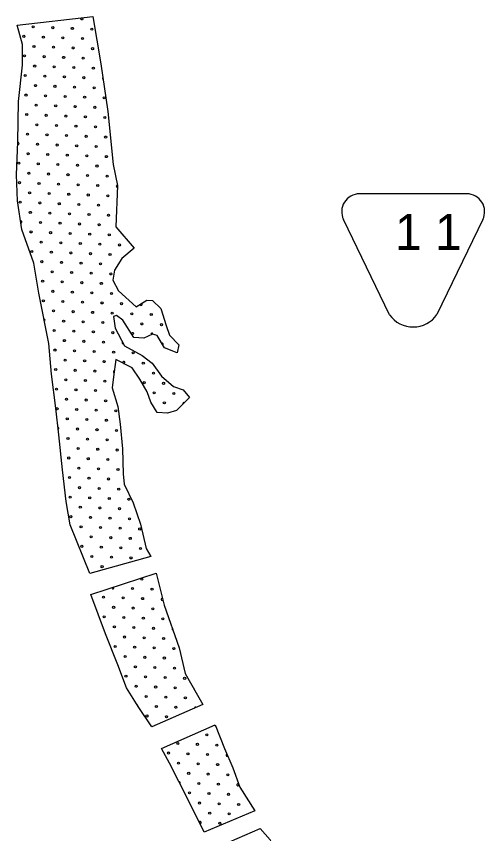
# Model space of a CAD drawing. Extents: x 1612280 to 1883141, y 560852 to 780851.
# Drawn here: x 1737120 to 1741948, y 669069 to 677493 of the extents above; entities that cross this region are included whole.
import ezdxf

# ---------------------------------------------------------------- set-up
doc = ezdxf.new("R2010")
doc.units = 0
for name, color, linetype in [('DESIGN - ROW - Easement Linework and Patterning', 7, 'Continuous'), ('DESIGN - SCRATCH - User 1', 7, 'Continuous'), ('DESIGN - TRAFFIC CONTROL PERMANENT - Pavement Marking Text', 7, 'Continuous')]:
    doc.layers.add(name, color=color, linetype=linetype)

msp = doc.modelspace()

# ---------------------------------------------------------------- linework, layer by layer
at = {"layer": 'DESIGN - ROW - Easement Linework and Patterning'}
for p, q in [((1741762.9, 675663.8), (1740658.5, 675663.8)), ((1741762.9, 675663.8), (1740658.5, 675663.8)), ((1740966.6, 674418), (1740492.2, 675398.5)), ((1740966.6, 674418), (1740492.2, 675398.5)), ((1741929.2, 675398.5), (1741456.2, 674420.9)), ((1741929.2, 675398.5), (1741456.2, 674420.9))]:
    msp.add_line(p, q, dxfattribs=at)
for centre, radius, start, end in [((1740658.5, 675479), 184.8, 90.00121, 205.8236), ((1740658.5, 675479), 184.8, 90.00121, 205.8236), ((1741762.9, 675479), 184.8, 334.17992, 90.00121), ((1741762.9, 675479), 184.8, 334.17992, 90.00121), ((1741210.4, 674589.6), 298.1, 215.13705, 325.54512), ((1741210.4, 674589.6), 298.1, 215.13705, 325.54512)]:
    msp.add_arc(centre, radius, start, end, dxfattribs=at)
at = {"layer": 'DESIGN - SCRATCH - User 1'}
for points in [[(1737128.3, 677402.6), (1737908.7, 677493.4), (1737990.3, 677003.1), (1738062.9, 676512.8), (1738117.4, 675968), (1738162.7, 675750.1), (1738144.6, 675323.3), (1738335.1, 675105.4)], [(1737128.3, 677402.6), (1737908.7, 677493.4), (1737990.3, 677003.1), (1738062.9, 676512.8), (1738117.4, 675968), (1738162.7, 675750.1), (1738144.6, 675323.3), (1738335.1, 675105.4)], [(1737454.9, 674122.7), (1737352.7, 674638.8), (1737301, 674949), (1737177, 675295.5), (1737130.5, 675590.2), (1737120.2, 675859.1), (1737135.7, 676200.4), (1737140.8, 676614.1), (1737182.2, 676991.5), (1737182.2, 677203.5), (1737128.3, 677402.6)], [(1737454.9, 674122.7), (1737352.7, 674638.8), (1737301, 674949), (1737177, 675295.5), (1737130.5, 675590.2), (1737120.2, 675859.1), (1737135.7, 676200.4), (1737140.8, 676614.1), (1737182.2, 676991.5), (1737182.2, 677203.5), (1737128.3, 677402.6)], [(1738335.1, 675105.4), (1738206.9, 674996.4), (1738133.2, 674877.4), (1738116.2, 674772.5), (1738172.9, 674664.9), (1738354.2, 674500.5), (1738464.6, 674568.5), (1738524.1, 674565.7), (1738609.1, 674480.6), (1738662.9, 674307.8), (1738699.7, 674208.6), (1738796, 674106.5), (1738779, 674024.3), (1738645.9, 674075.4), (1738572.2, 674202.9), (1738524.1, 674217.1), (1738433.5, 674177.4), (1738331.5, 674183), (1738218.2, 674361.6), (1738153.1, 674409.8), (1738121.9, 674398.4), (1738138.9, 674279.4), (1738235.2, 674098), (1738416.5, 673998.8), (1738521.3, 673919.5), (1738617.6, 673786.3), (1738739.4, 673678.6), (1738838.5, 673644.6), (1738906.5, 673565.2), (1738770.5, 673432), (1738679.9, 673403.7), (1738572.2, 673409.3), (1738507.1, 673517), (1738470.3, 673624.7), (1738393.8, 673755.1), (1738314.5, 673871.3), (1738147.4, 673956.3)], [(1738335.1, 675105.4), (1738206.9, 674996.4), (1738133.2, 674877.4), (1738116.2, 674772.5), (1738172.9, 674664.9), (1738354.2, 674500.5), (1738464.6, 674568.5), (1738524.1, 674565.7), (1738609.1, 674480.6), (1738662.9, 674307.8), (1738699.7, 674208.6), (1738796, 674106.5), (1738779, 674024.3), (1738645.9, 674075.4), (1738572.2, 674202.9), (1738524.1, 674217.1), (1738433.5, 674177.4), (1738331.5, 674183), (1738218.2, 674361.6), (1738153.1, 674409.8), (1738121.9, 674398.4), (1738138.9, 674279.4), (1738235.2, 674098), (1738416.5, 673998.8), (1738521.3, 673919.5), (1738617.6, 673786.3), (1738739.4, 673678.6), (1738838.5, 673644.6), (1738906.5, 673565.2), (1738770.5, 673432), (1738679.9, 673403.7), (1738572.2, 673409.3), (1738507.1, 673517), (1738470.3, 673624.7), (1738393.8, 673755.1), (1738314.5, 673871.3), (1738147.4, 673956.3)], [(1737876.8, 671750.2), (1737676.5, 672251.4), (1737634, 672491.4), (1737597.5, 672819.5), (1737558.1, 673181), (1737527.7, 673454.4), (1737482.2, 673806.7), (1737454.9, 674122.7)], [(1737876.8, 671750.2), (1737676.5, 672251.4), (1737634, 672491.4), (1737597.5, 672819.5), (1737558.1, 673181), (1737527.7, 673454.4), (1737482.2, 673806.7), (1737454.9, 674122.7)], [(1738147.4, 673956.3), (1738122.7, 673776.4), (1738107.6, 673664), (1738165.2, 673472.6), (1738189.5, 673290.3), (1738213.8, 673035.2), (1738219.9, 672776.9), (1738232, 672670.6), (1738326.1, 672479.2), (1738399, 672260.5), (1738459.7, 672008.4), (1738505.2, 671926.4), (1737876.8, 671750.2)], [(1738147.4, 673956.3), (1738122.7, 673776.4), (1738107.6, 673664), (1738165.2, 673472.6), (1738189.5, 673290.3), (1738213.8, 673035.2), (1738219.9, 672776.9), (1738232, 672670.6), (1738326.1, 672479.2), (1738399, 672260.5), (1738459.7, 672008.4), (1738505.2, 671926.4), (1737876.8, 671750.2)], [(1737887.5, 671532.7), (1738561.8, 671754.3)], [(1737887.5, 671532.7), (1738561.8, 671754.3)], [(1738561.8, 671754.3), (1738645.4, 671424.4), (1738798, 670986.1), (1738862, 670720.2), (1739044.1, 670400.1)], [(1738561.8, 671754.3), (1738645.4, 671424.4), (1738798, 670986.1), (1738862, 670720.2), (1739044.1, 670400.1)], [(1738517.5, 670168.6), (1738374.7, 670380.4), (1738256.6, 670572.4), (1738168, 670808.8), (1738040.1, 671128.9), (1737887.5, 671532.7)], [(1738517.5, 670168.6), (1738374.7, 670380.4), (1738256.6, 670572.4), (1738168, 670808.8), (1738040.1, 671128.9), (1737887.5, 671532.7)], [(1739044.1, 670400.1), (1738517.5, 670168.6)], [(1739044.1, 670400.1), (1738517.5, 670168.6)], [(1738617.1, 669945.8), (1739168.3, 670192)], [(1738617.1, 669945.8), (1739168.3, 670192)], [(1739168.3, 670192), (1739264.3, 669948.2), (1739352.9, 669748.8), (1739424.2, 669546.9), (1739579.3, 669305.6)], [(1739168.3, 670192), (1739264.3, 669948.2), (1739352.9, 669748.8), (1739424.2, 669546.9), (1739579.3, 669305.6)], [(1739057.6, 669083.9), (1738910, 669384.3), (1738794.3, 669606), (1738698.3, 669795.6), (1738617.1, 669945.8)], [(1739057.6, 669083.9), (1738910, 669384.3), (1738794.3, 669606), (1738698.3, 669795.6), (1738617.1, 669945.8)], [(1739579.3, 669305.6), (1739057.6, 669083.9)], [(1739579.3, 669305.6), (1739057.6, 669083.9)], [(1739159.1, 668915.9), (1739632.5, 669122.4), (1739737.7, 669004.9), (1739770.1, 668867.3), (1739810.5, 668624.4), (1739915.7, 668324.7), (1740041.2, 668073.7), (1740154.5, 667895.6), (1740316.3, 667624.3), (1740482.2, 667332.8), (1740587.4, 667077.7), (1740753.3, 666863.1), (1740983.9, 666697.1), (1741259.1, 666494.7)], [(1739159.1, 668915.9), (1739632.5, 669122.4), (1739737.7, 669004.9), (1739770.1, 668867.3), (1739810.5, 668624.4), (1739915.7, 668324.7), (1740041.2, 668073.7), (1740154.5, 667895.6), (1740316.3, 667624.3), (1740482.2, 667332.8), (1740587.4, 667077.7), (1740753.3, 666863.1), (1740983.9, 666697.1), (1741259.1, 666494.7)]]:
    msp.add_lwpolyline(points, dxfattribs=at)
for centre in [(1737861.7, 675651.9), (1737861.7, 675651.9), (1737966.2, 675547.4), (1737966.2, 675547.4), (1738070.8, 675442.8), (1738070.8, 675442.8), (1738242.7, 670894.3), (1738242.7, 670894.3), (1738347.2, 670789.7), (1738347.2, 670789.7), (1738451.7, 670685.2), (1738451.7, 670685.2), (1738653.3, 670677.7), (1738653.3, 670677.7), (1739202.8, 669579.1), (1739202.8, 669579.1), (1739307.3, 669474.6), (1739307.3, 669474.6), (1739411.9, 669370), (1739411.9, 669370)]:
    msp.add_circle(centre, 10.6, dxfattribs=at)
msp.add_arc((1739404.4, 669571.6), 10.6, 27.17444, 11.75235, dxfattribs=at)
at = {"layer": 'DESIGN - TRAFFIC CONTROL PERMANENT - Pavement Marking Text'}
for centre in [(1737294.2, 677384.3), (1737294.2, 677384.3), (1737794.5, 677466.4), (1737794.5, 677466.4), (1737495.8, 677376.8), (1737495.8, 677376.8), (1737697.4, 677369.3), (1737697.4, 677369.3), (1737899, 677361.9), (1737899, 677361.9), (1737197.1, 677287.2), (1737197.1, 677287.2), (1737398.7, 677279.7), (1737398.7, 677279.7), (1737600.4, 677272.3), (1737600.4, 677272.3), (1737802, 677264.8), (1737802, 677264.8), (1737301.7, 677182.6), (1737301.7, 677182.6), (1737503.3, 677175.2), (1737503.3, 677175.2), (1737704.9, 677167.7), (1737704.9, 677167.7), (1737906.5, 677160.2), (1737906.5, 677160.2), (1737204.6, 677085.6), (1737204.6, 677085.6), (1737406.2, 677078.1), (1737406.2, 677078.1), (1737607.8, 677070.6), (1737607.8, 677070.6), (1737809.4, 677063.2), (1737809.4, 677063.2), (1737309.1, 676981), (1737309.1, 676981), (1737510.8, 676973.6), (1737510.8, 676973.6), (1737712.4, 676966.1), (1737712.4, 676966.1), (1737212.1, 676884), (1737212.1, 676884), (1737914, 676958.6), (1737914, 676958.6), (1737413.7, 676876.5), (1737413.7, 676876.5), (1737615.3, 676869), (1737615.3, 676869), (1737816.9, 676861.6), (1737816.9, 676861.6), (1737316.6, 676779.4), (1737316.6, 676779.4), (1737518.2, 676772), (1737518.2, 676772), (1737719.8, 676764.5), (1737719.8, 676764.5), (1737921.4, 676757), (1737921.4, 676757), (1737219.5, 676682.4), (1737219.5, 676682.4), (1737421.1, 676674.9), (1737421.1, 676674.9), (1737622.8, 676667.4), (1737622.8, 676667.4), (1737824.4, 676660), (1737824.4, 676660), (1738026, 676652.5), (1738026, 676652.5), (1737324.1, 676577.8), (1737324.1, 676577.8), (1737525.7, 676570.4), (1737525.7, 676570.4), (1737727.3, 676562.9), (1737727.3, 676562.9), (1737928.9, 676555.4), (1737928.9, 676555.4), (1737227, 676480.7), (1737227, 676480.7), (1737428.6, 676473.3), (1737428.6, 676473.3), (1737630.2, 676465.8), (1737630.2, 676465.8), (1737831.8, 676458.3), (1737831.8, 676458.3), (1737331.5, 676376.2), (1737331.5, 676376.2), (1738033.4, 676450.9), (1738033.4, 676450.9), (1737533.2, 676368.7), (1737533.2, 676368.7), (1737734.8, 676361.3), (1737734.8, 676361.3), (1737936.4, 676353.8), (1737936.4, 676353.8), (1737234.5, 676279.1), (1737234.5, 676279.1), (1737436.1, 676271.7), (1737436.1, 676271.7), (1737637.7, 676264.2), (1737637.7, 676264.2), (1737839.3, 676256.7), (1737839.3, 676256.7), (1738040.9, 676249.3), (1738040.9, 676249.3), (1737339, 676174.6), (1737339, 676174.6), (1737540.6, 676167.1), (1737540.6, 676167.1), (1737742.2, 676159.7), (1737742.2, 676159.7), (1737943.8, 676152.2), (1737943.8, 676152.2), (1737241.9, 676077.5), (1737241.9, 676077.5), (1737443.5, 676070.1), (1737443.5, 676070.1), (1737645.2, 676062.6), (1737645.2, 676062.6), (1737846.8, 676055.1), (1737846.8, 676055.1), (1738048.4, 676047.7), (1738048.4, 676047.7), (1737144.9, 675980.5), (1737144.9, 675980.5), (1737346.5, 675973), (1737346.5, 675973), (1737548.1, 675965.5), (1737548.1, 675965.5), (1737749.7, 675958.1), (1737749.7, 675958.1), (1737249.4, 675875.9), (1737249.4, 675875.9), (1737451, 675868.4), (1737451, 675868.4), (1737951.3, 675950.6), (1737951.3, 675950.6), (1737652.6, 675861), (1737652.6, 675861), (1737854.2, 675853.5), (1737854.2, 675853.5), (1738055.8, 675846), (1738055.8, 675846), (1737152.3, 675778.8), (1737152.3, 675778.8), (1737353.9, 675771.4), (1737353.9, 675771.4), (1737555.6, 675763.9), (1737555.6, 675763.9), (1737757.2, 675756.4), (1737757.2, 675756.4), (1737958.8, 675749), (1737958.8, 675749), (1737256.9, 675674.3), (1737256.9, 675674.3), (1737458.5, 675666.8), (1737458.5, 675666.8), (1737660.1, 675659.4), (1737660.1, 675659.4), (1738063.3, 675644.4), (1738063.3, 675644.4), (1737159.8, 675577.2), (1737159.8, 675577.2), (1737361.4, 675569.8), (1737361.4, 675569.8), (1737563, 675562.3), (1737563, 675562.3), (1737764.6, 675554.8), (1737764.6, 675554.8), (1737264.3, 675472.7), (1737264.3, 675472.7), (1737466, 675465.2), (1737466, 675465.2), (1737667.6, 675457.8), (1737667.6, 675457.8), (1737869.2, 675450.3), (1737869.2, 675450.3), (1737368.9, 675368.2), (1737368.9, 675368.2), (1737570.5, 675360.7), (1737570.5, 675360.7), (1737772.1, 675353.2), (1737772.1, 675353.2), (1737973.7, 675345.8), (1737973.7, 675345.8), (1737271.8, 675271.1), (1737271.8, 675271.1), (1737473.4, 675263.6), (1737473.4, 675263.6), (1737675, 675256.2), (1737675, 675256.2), (1737876.6, 675248.7), (1737876.6, 675248.7), (1738078.2, 675241.2), (1738078.2, 675241.2), (1737376.3, 675166.5), (1737376.3, 675166.5), (1737578, 675159.1), (1737578, 675159.1), (1737779.6, 675151.6), (1737779.6, 675151.6), (1737981.2, 675144.1), (1737981.2, 675144.1), (1738182.8, 675136.7), (1738182.8, 675136.7), (1737279.3, 675069.5), (1737279.3, 675069.5), (1737480.9, 675062), (1737480.9, 675062), (1737682.5, 675054.5), (1737682.5, 675054.5), (1737884.1, 675047.1), (1737884.1, 675047.1), (1738085.7, 675039.6), (1738085.7, 675039.6), (1737383.8, 674964.9), (1737383.8, 674964.9), (1737585.4, 674957.5), (1737585.4, 674957.5), (1737787, 674950), (1737787, 674950), (1737988.6, 674942.5), (1737988.6, 674942.5), (1737488.4, 674860.4), (1737488.4, 674860.4), (1737690, 674852.9), (1737690, 674852.9), (1737891.6, 674845.5), (1737891.6, 674845.5), (1738093.2, 674838), (1738093.2, 674838), (1737391.3, 674763.3), (1737391.3, 674763.3), (1737592.9, 674755.9), (1737592.9, 674755.9), (1737794.5, 674748.4), (1737794.5, 674748.4), (1737996.1, 674740.9), (1737996.1, 674740.9), (1737495.8, 674658.8), (1737495.8, 674658.8), (1737697.4, 674651.3), (1737697.4, 674651.3), (1737899, 674643.9), (1737899, 674643.9), (1738100.6, 674636.4), (1738100.6, 674636.4), (1737398.7, 674561.7), (1737398.7, 674561.7), (1737600.4, 674554.2), (1737600.4, 674554.2), (1737802, 674546.8), (1737802, 674546.8), (1738003.6, 674539.3), (1738003.6, 674539.3), (1738205.2, 674531.8), (1738205.2, 674531.8), (1737503.3, 674457.2), (1737503.3, 674457.2), (1737704.9, 674449.7), (1737704.9, 674449.7), (1737906.5, 674442.2), (1737906.5, 674442.2), (1737607.8, 674352.6), (1737607.8, 674352.6), (1738108.1, 674434.8), (1738108.1, 674434.8), (1738309.7, 674427.3), (1738309.7, 674427.3), (1738511.3, 674419.8), (1738511.3, 674419.8), (1737809.4, 674345.2), (1737809.4, 674345.2), (1738011, 674337.7), (1738011, 674337.7), (1738414.3, 674322.8), (1738414.3, 674322.8), (1738615.9, 674315.3), (1738615.9, 674315.3), (1737510.8, 674255.6), (1737510.8, 674255.6), (1737712.4, 674248.1), (1737712.4, 674248.1), (1737914, 674240.6), (1737914, 674240.6), (1738115.6, 674233.2), (1738115.6, 674233.2), (1738317.2, 674225.7), (1738317.2, 674225.7), (1737615.3, 674151), (1737615.3, 674151), (1737816.9, 674143.6), (1737816.9, 674143.6), (1738018.5, 674136.1), (1738018.5, 674136.1), (1737518.2, 674054), (1737518.2, 674054), (1737719.8, 674046.5), (1737719.8, 674046.5), (1737921.4, 674039), (1737921.4, 674039), (1738123.1, 674031.6), (1738123.1, 674031.6), (1738324.7, 674024.1), (1738324.7, 674024.1), (1737622.8, 673949.4), (1737622.8, 673949.4), (1737824.4, 673942), (1737824.4, 673942), (1738026, 673934.5), (1738026, 673934.5), (1737525.7, 673852.3), (1737525.7, 673852.3), (1738429.2, 673919.5), (1738429.2, 673919.5), (1737727.3, 673844.9), (1737727.3, 673844.9), (1737928.9, 673837.4), (1737928.9, 673837.4), (1738533.7, 673815), (1738533.7, 673815), (1737630.2, 673747.8), (1737630.2, 673747.8), (1737831.8, 673740.3), (1737831.8, 673740.3), (1738033.4, 673732.9), (1738033.4, 673732.9), (1738436.7, 673717.9), (1738436.7, 673717.9), (1738638.3, 673710.5), (1738638.3, 673710.5), (1737533.2, 673650.7), (1737533.2, 673650.7), (1737734.8, 673643.3), (1737734.8, 673643.3), (1737936.4, 673635.8), (1737936.4, 673635.8), (1738541.2, 673613.4), (1738541.2, 673613.4), (1738742.8, 673605.9), (1738742.8, 673605.9), (1737637.7, 673546.2), (1737637.7, 673546.2), (1737839.3, 673538.7), (1737839.3, 673538.7), (1738040.9, 673531.3), (1738040.9, 673531.3), (1737540.6, 673449.1), (1737540.6, 673449.1), (1737742.2, 673441.7), (1737742.2, 673441.7), (1737943.8, 673434.2), (1737943.8, 673434.2), (1738145.5, 673426.7), (1738145.5, 673426.7), (1738645.7, 673508.9), (1738645.7, 673508.9), (1737645.2, 673344.6), (1737645.2, 673344.6), (1737846.8, 673337.1), (1737846.8, 673337.1), (1738048.4, 673329.7), (1738048.4, 673329.7), (1737749.7, 673240), (1737749.7, 673240), (1737951.3, 673232.6), (1737951.3, 673232.6), (1738152.9, 673225.1), (1738152.9, 673225.1), (1737652.6, 673143), (1737652.6, 673143), (1737854.2, 673135.5), (1737854.2, 673135.5), (1738055.8, 673128), (1738055.8, 673128), (1737757.2, 673038.4), (1737757.2, 673038.4), (1737958.8, 673031), (1737958.8, 673031), (1738160.4, 673023.5), (1738160.4, 673023.5), (1737660.1, 672941.4), (1737660.1, 672941.4), (1737861.7, 672933.9), (1737861.7, 672933.9), (1738063.3, 672926.4), (1738063.3, 672926.4), (1737764.6, 672836.8), (1737764.6, 672836.8), (1737966.2, 672829.4), (1737966.2, 672829.4), (1738167.9, 672821.9), (1738167.9, 672821.9), (1737667.6, 672739.8), (1737667.6, 672739.8), (1737869.2, 672732.3), (1737869.2, 672732.3), (1738070.8, 672724.8), (1738070.8, 672724.8), (1737772.1, 672635.2), (1737772.1, 672635.2), (1737973.7, 672627.8), (1737973.7, 672627.8), (1738175.3, 672620.3), (1738175.3, 672620.3), (1737675, 672538.1), (1737675, 672538.1), (1737876.6, 672530.7), (1737876.6, 672530.7), (1738078.2, 672523.2), (1738078.2, 672523.2), (1738279.9, 672515.7), (1738279.9, 672515.7), (1737779.6, 672433.6), (1737779.6, 672433.6), (1737981.2, 672426.1), (1737981.2, 672426.1), (1738182.8, 672418.7), (1738182.8, 672418.7), (1737682.5, 672336.5), (1737682.5, 672336.5), (1737884.1, 672329.1), (1737884.1, 672329.1), (1738085.7, 672321.6), (1738085.7, 672321.6), (1738287.3, 672314.1), (1738287.3, 672314.1), (1737787, 672232), (1737787, 672232), (1737988.6, 672224.5), (1737988.6, 672224.5), (1738190.3, 672217.1), (1738190.3, 672217.1), (1738391.9, 672209.6), (1738391.9, 672209.6), (1737891.6, 672127.5), (1737891.6, 672127.5), (1738093.2, 672120), (1738093.2, 672120), (1738294.8, 672112.5), (1738294.8, 672112.5), (1737794.5, 672030.4), (1737794.5, 672030.4), (1737996.1, 672022.9), (1737996.1, 672022.9), (1738197.7, 672015.5), (1738197.7, 672015.5), (1738399.3, 672008), (1738399.3, 672008), (1737899, 671925.8), (1737899, 671925.8), (1738100.6, 671918.4), (1738100.6, 671918.4), (1738302.3, 671910.9), (1738302.3, 671910.9), (1738003.6, 671821.3), (1738003.6, 671821.3), (1738414.4, 671693.3), (1738414.4, 671693.3), (1738317.3, 671596.2), (1738317.3, 671596.2), (1738518.9, 671588.7), (1738518.9, 671588.7), (1738018.6, 671506.6), (1738018.6, 671506.6), (1738220.3, 671499.1), (1738220.3, 671499.1), (1738421.9, 671491.6), (1738421.9, 671491.6), (1738123.2, 671402), (1738123.2, 671402), (1738324.8, 671394.6), (1738324.8, 671394.6), (1738526.4, 671387.1), (1738526.4, 671387.1), (1738026.1, 671305), (1738026.1, 671305), (1738227.7, 671297.5), (1738227.7, 671297.5), (1738429.3, 671290), (1738429.3, 671290), (1738630.9, 671282.6), (1738630.9, 671282.6), (1738130.6, 671200.4), (1738130.6, 671200.4), (1738332.3, 671193), (1738332.3, 671193), (1738533.9, 671185.5), (1738533.9, 671185.5), (1738235.2, 671095.9), (1738235.2, 671095.9), (1738436.8, 671088.4), (1738436.8, 671088.4), (1738638.4, 671081), (1738638.4, 671081), (1738138.1, 670998.8), (1738138.1, 670998.8), (1738339.7, 670991.4), (1738339.7, 670991.4), (1738541.3, 670983.9), (1738541.3, 670983.9), (1738742.9, 670976.4), (1738742.9, 670976.4), (1738444.3, 670886.8), (1738444.3, 670886.8), (1738645.9, 670879.4), (1738645.9, 670879.4), (1738548.8, 670782.3), (1738548.8, 670782.3), (1738750.4, 670774.8), (1738750.4, 670774.8), (1738250.1, 670692.7), (1738250.1, 670692.7), (1738855, 670670.3), (1738855, 670670.3), (1738354.7, 670588.1), (1738354.7, 670588.1), (1738556.3, 670580.7), (1738556.3, 670580.7), (1738757.9, 670573.2), (1738757.9, 670573.2), (1738459.2, 670483.6), (1738459.2, 670483.6), (1738660.8, 670476.1), (1738660.8, 670476.1), (1738862.4, 670468.7), (1738862.4, 670468.7), (1738563.7, 670379.1), (1738563.7, 670379.1), (1738765.3, 670371.6), (1738765.3, 670371.6), (1738466.7, 670282), (1738466.7, 670282), (1738668.3, 670274.5), (1738668.3, 670274.5), (1739083.3, 670086.9), (1739083.3, 670086.9), (1738784.6, 669997.3), (1738784.6, 669997.3), (1738986.2, 669989.8), (1738986.2, 669989.8), (1739187.9, 669982.3), (1739187.9, 669982.3), (1738687.6, 669900.2), (1738687.6, 669900.2), (1738889.2, 669892.7), (1738889.2, 669892.7), (1739090.8, 669885.2), (1739090.8, 669885.2), (1738792.1, 669795.6), (1738792.1, 669795.6), (1738993.7, 669788.2), (1738993.7, 669788.2), (1739195.3, 669780.7), (1739195.3, 669780.7), (1738896.6, 669691.1), (1738896.6, 669691.1), (1739098.2, 669683.6), (1739098.2, 669683.6), (1739299.9, 669676.2), (1739299.9, 669676.2), (1739001.2, 669586.6), (1739001.2, 669586.6), (1738904.1, 669489.5), (1738904.1, 669489.5), (1739105.7, 669482), (1739105.7, 669482), (1739008.6, 669385), (1739008.6, 669385), (1739210.3, 669377.5), (1739210.3, 669377.5), (1739113.2, 669280.4), (1739113.2, 669280.4), (1739314.8, 669272.9), (1739314.8, 669272.9), (1739217.7, 669175.9), (1739217.7, 669175.9)]:
    msp.add_circle(centre, 10.6, dxfattribs=at)
for centre, start, end in [((1738018.5, 676854.1), 133.47808, 243.36653), ((1737129.9, 676383.7), 318.64255, 39.92651), ((1737137.4, 676182.1), 253.30163, 101.49475), ((1738160.4, 675741.5), 79.2611, 278.37854), ((1737167.3, 675375.6), 263.07809, 114.85577), ((1738406.8, 674524.4), 168.30919, 74.93972), ((1737406.2, 674360.1), 289.96261, 92.4321), ((1738518.8, 674218.2), 345.60625, 221.27162), ((1738220.1, 674128.6), 123.53674, 292.39258), ((1738623.3, 674113.7), 301.91868, 118.0854), ((1738227.6, 673927), 257.20009, 228.86348), ((1738130.5, 673829.9), 84.57775, 259.80279), ((1738847.4, 673501.4), 67.99423, 200.83755), ((1737548.1, 673247.5), 290.46392, 82.20795), ((1738115.7, 671603.7), 176.64258, 39.74692), ((1738623.5, 671484.2), 65.6488, 322.80727), ((1738735.5, 671178), 131.80119, 266.58316), ((1738959.5, 670565.7), 172.38294, 246.88425), ((1738362.1, 670386.5), 346.94137, 76.23918), ((1738967, 670364.1), 33.90155, 193.55189), ((1739180.4, 670183.9), 162.97026, 240.00844), ((1739292.4, 669877.8), 97.87027, 310.02922), ((1738799.6, 669594), 302.15307, 112.96656), ((1739016.1, 669183.3), 257.41586, 154.93144)]:
    msp.add_arc(centre, 10.6, start, end, dxfattribs=at)

# ---------------------------------------------------------------- texts
at = {"layer": 'DESIGN - ROW - Easement Linework and Patterning'}
msp.add_text('1 1', height=369.6, rotation=0.00121, dxfattribs=at).set_placement((1741022.6, 675086.4))
msp.add_text('1 1', height=369.6, rotation=0.00121, dxfattribs=at).set_placement((1741022.6, 675086.4))

doc.saveas('drawing.dxf')
